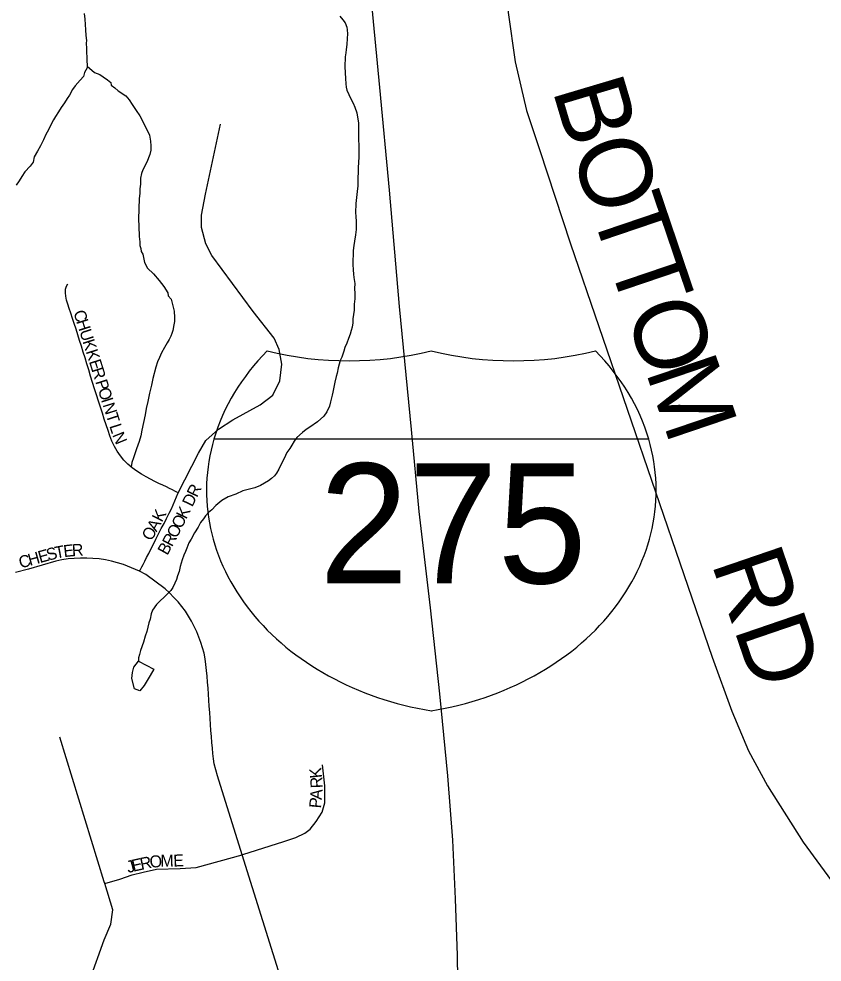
# Model space of a CAD drawing. Extents: x 1310247 to 1664935, y 235267 to 584339.
# Drawn here: x 1466123 to 1469473, y 420149 to 424082 of the extents above; entities that cross this region are included whole.
import ezdxf

# ---------------------------------------------------------------- set-up
doc = ezdxf.new("R2010")
doc.units = 0
for name, color, linetype in [('GM_X_County_Road', 7, 'Continuous'), ('GM_X_County_Road_Text', 7, 'Continuous'), ('GM_X_Interstate_Location', 7, 'Continuous'), ('GM_X_Interstate_Route', 7, 'Continuous'), ('GM_X_Interstate_Shield', 7, 'Continuous'), ('GM_X_Minor_Lake', 7, 'Continuous'), ('GM_X_Minor_River', 7, 'Continuous'), ('GM_X_Township_Subdivision', 7, 'Continuous'), ('GM_X_Township_Subdivision_Text', 7, 'Continuous')]:
    doc.layers.add(name, color=color, linetype=linetype)

msp = doc.modelspace()

# ---------------------------------------------------------------- linework, layer by layer
at = {"layer": 'GM_X_County_Road'}
msp.add_lwpolyline([(1465603.8, 426143), (1467298.8, 425392), (1467479.6, 425306.7), (1467679.6, 425209.3), (1467795.1, 425131), (1467869.9, 425058), (1467936, 424984.9), (1468003.8, 424887.5), (1468057.5, 424784.8), (1468109.7, 424649.2), (1468134, 424541.3), (1468149.5, 424379.3), (1468163.9, 424108.2), (1468192.8, 423902.2), (1468239.8, 423699.8), (1468294, 423537.2), (1468423.7, 423144.3), (1469014.1, 421420.4), (1469095.7, 421195.3), (1469165.7, 421030.1), (1469245.1, 420884.5), (1469394.4, 420649.3), (1469626.4, 420332.4)], dxfattribs=at)
at = {"layer": 'GM_X_Interstate_Route'}
msp.add_lwpolyline([(1467590.9, 424174.1), (1467627, 423795.9), (1467667.8, 423367.5), (1467709.1, 422882.9), (1467759.7, 422370), (1467790.8, 422028.2), (1467838.3, 421625.6), (1467876.9, 421267.5), (1467910, 420925.6), (1467931, 420658.2), (1467942.5, 420413.1), (1467950.3, 420176.2), (1467957.4, 419684.4)], dxfattribs=at)
at = {"layer": 'GM_X_Interstate_Shield'}
msp.add_line((1468749.6, 422329.9), (1466936.6, 422329.9), dxfattribs=at)
msp.add_line((1468749.6, 422329.9), (1466936.6, 422329.9), dxfattribs=at)
for centre, start_param, end_param in [((1468077.5, 422115.7), 2.47259, 2.911027), ((1467500.6, 423593.7), 4.415841, 5.008937), ((1468185.5, 423593.7), 4.415841, 5.008937), ((1467608.7, 422115.7), 0.230566, 0.669003), ((1468077.5, 422115.7), 2.911027, 4.511031), ((1467608.7, 422115.7), 4.913747, 6.513751)]:
    msp.add_ellipse(centre, major_axis=(1171.9, 0), ratio=0.8, start_param=start_param, end_param=end_param, dxfattribs=at)
at = {"layer": 'GM_X_Minor_Lake'}
for points in [[(1466621.3, 421403.4), (1466685.5, 421371.1), (1466670.8, 421343.4), (1466645.9, 421301.7), (1466627.4, 421280), (1466605.5, 421288.5), (1466594.4, 421330.9), (1466596.9, 421356.9)], [(1466596.9, 421356.9), (1466602.2, 421378.5), (1466621.3, 421403.4)]]:
    msp.add_lwpolyline(points, dxfattribs=at)
at = {"layer": 'GM_X_Minor_River'}
for points in [[(1466395.2, 424104.3), (1466398.6, 424080.2), (1466401.5, 424036.1), (1466402.9, 424012), (1466404.4, 423991.9), (1466404.1, 423979.9), (1466405.5, 423957.8), (1466405.1, 423941.8), (1466406.6, 423921.8), (1466406.2, 423903.7), (1466407.9, 423891.7), (1466407.5, 423877.7), (1466397, 423857.9), (1466392.6, 423842), (1466378.1, 423826.3), (1466357.5, 423802.8), (1466347, 423787.1), (1466334.4, 423763.4), (1466324, 423749.6), (1466313.6, 423731.9), (1466299, 423712.2), (1466288.5, 423694.5), (1466276, 423674.8), (1466267.6, 423661), (1466255, 423637.2), (1466246.5, 423619.4), (1466236, 423599.7), (1466225.4, 423577.9), (1466212.7, 423552.2), (1466200.1, 423530.5), (1466187.5, 423506.8), (1466182.9, 423484.9), (1466170.5, 423467.2), (1466147.8, 423443.7), (1466135.3, 423424), (1466124.8, 423406.3), (1466112.3, 423388.6)], [(1467461.8, 424092.5), (1467473.5, 424078.1), (1467483.2, 424065.9), (1467490.8, 424047.6), (1467492.5, 424035.6), (1467494.1, 424019.5), (1467491.5, 423999.5), (1467490.9, 423975.5), (1467488.4, 423953.5), (1467486, 423939.6), (1467483.6, 423923.6), (1467482.5, 423881.6), (1467485.3, 423833.4), (1467486.8, 423811.3), (1467488.4, 423797.3), (1467490.1, 423785.2), (1467499.7, 423767), (1467507.2, 423748.7), (1467516.8, 423730.4), (1467524.4, 423714.2), (1467531.8, 423690), (1467535.4, 423671.9), (1467538.7, 423647.7), (1467540, 423617.6), (1467539.2, 423585.6), (1467540.2, 423547.5), (1467541.1, 423505.4), (1467538, 423461.4), (1467537.5, 423439.4), (1467537, 423421.4), (1467536.1, 423385.4), (1467533.5, 423361.4), (1467528.2, 423311.5), (1467527.2, 423273.4), (1467528.9, 423259.4), (1467530.3, 423235.3), (1467529.4, 423203.2), (1467526.9, 423181.3), (1467522.2, 423155.4), (1467519.8, 423137.4), (1467517.2, 423115.4), (1467515.7, 423057.4), (1467517.2, 423035.3), (1467518.7, 423017.2), (1467520.3, 423003.1), (1467523.7, 422979), (1467523.2, 422957), (1467524.7, 422936.9), (1467524.1, 422914.9), (1467521.6, 422892.9), (1467520.9, 422866.9), (1467516, 422831), (1467515.6, 422815), (1467513.1, 422797), (1467508.7, 422783.1), (1467504.3, 422767.2), (1467497.9, 422749.3), (1467491.3, 422729.5), (1467482.9, 422711.7), (1467478.4, 422695.8), (1467469.8, 422671.9), (1467463.4, 422658.1), (1467454.6, 422626.3), (1467450, 422604.3), (1467445.7, 422590.4), (1467441.1, 422566.5), (1467436.5, 422546.6), (1467432, 422524.7), (1467429.7, 422512.7), (1467425.2, 422496.8), (1467422.9, 422484.8), (1467418.5, 422466.9), (1467407.8, 422443.2), (1467395.4, 422425.5), (1467368.7, 422402.1), (1467336, 422379), (1467321.7, 422369.3), (1467305.4, 422357.7), (1467282.8, 422336.3), (1467270.4, 422320.6), (1467261.9, 422304.8), (1467253.6, 422291), (1467241.1, 422273.3), (1467234.8, 422261.4), (1467226.3, 422243.6), (1467215.7, 422221.8), (1467207.2, 422204), (1467196.8, 422188.3), (1467188.5, 422176.5), (1467176.2, 422164.8), (1467163.9, 422155.1), (1467131.3, 422135.9), (1467107, 422126.5)], [(1466407.7, 423885.1), (1466439.1, 423858.8), (1466460.9, 423850.2), (1466474.7, 423839.8), (1466492.5, 423827.4), (1466506.2, 423817), (1466507.9, 423804.9), (1466523.7, 423794.5), (1466537.4, 423782.1), (1466569, 423761.2), (1466582.6, 423744.9), (1466596.1, 423724.5), (1466611.5, 423700), (1466627, 423677.6), (1466640.4, 423653.2), (1466667.1, 423596.4), (1466672.5, 423572.2), (1466674, 423552.2), (1466673.5, 423534.1), (1466669, 423516.2), (1466656.2, 423484.5), (1466639.4, 423452.9), (1466634.9, 423437), (1466630.4, 423417.1), (1466629.8, 423393.1), (1466627.3, 423373.1), (1466626.8, 423353.1), (1466624.3, 423333.1), (1466622.1, 423247), (1466623.3, 423216.9), (1466624.3, 423174.8), (1466627.7, 423152.7), (1466627.3, 423136.7), (1466631, 423124.6), (1466632.7, 423112.5), (1466640.4, 423100.3), (1466647.6, 423066.1), (1466659, 423041.7), (1466684.5, 423019), (1466707.8, 422990.4), (1466727.2, 422965.8), (1466744.6, 422939.3), (1466746.3, 422927.3), (1466758, 422912.9), (1466765.3, 422884.7), (1466770.7, 422862.5), (1466772.1, 422836.4), (1466771.7, 422820.4), (1466769.3, 422806.5), (1466764.7, 422782.5), (1466760.4, 422770.6), (1466756.1, 422758.7), (1466749.7, 422744.9), (1466741.3, 422731.1), (1466730.8, 422711.3), (1466718.2, 422689.6), (1466709.7, 422669.8), (1466701.2, 422652), (1466694.6, 422630.1), (1466681.4, 422582.4), (1466676.7, 422554.5), (1466667.8, 422520.6), (1466660.9, 422486.8), (1466654.1, 422456.9), (1466649.5, 422431), (1466642.6, 422399.1), (1466635.8, 422367.2), (1466631.2, 422343.3), (1466624.6, 422319.4), (1466613.8, 422289.7), (1466600.8, 422252), (1466594.3, 422232.1), (1466591.8, 422214.1)], [(1467107, 422126.5), (1467056.5, 422113.8), (1467028.1, 422100.5), (1466995.7, 422089.4), (1466969.3, 422074), (1466944.7, 422052.6), (1466928.2, 422035), (1466913.9, 422023.4), (1466901.5, 422009.7), (1466893.1, 421997.9), (1466880.7, 421982.2), (1466870.2, 421962.4), (1466855.6, 421938.8), (1466840.9, 421913.1), (1466832.4, 421897.3), (1466823.9, 421875.5), (1466817.5, 421861.6), (1466811.1, 421845.8), (1466804.5, 421825.9), (1466795.8, 421798.1), (1466791.3, 421778.2), (1466784.8, 421760.3), (1466780.4, 421744.4), (1466774, 421728.6), (1466765.5, 421710.8), (1466757.2, 421699), (1466744.8, 421685.3), (1466697.5, 421640.4), (1466680.9, 421616.8), (1466674.5, 421601), (1466669.9, 421579), (1466665.5, 421563.1), (1466656.6, 421527.3), (1466650, 421507.4), (1466643.4, 421483.6), (1466630.5, 421447.9), (1466626.1, 421431.9), (1466621.7, 421418), (1466621.3, 421403.4)]]:
    msp.add_lwpolyline(points, dxfattribs=at)
at = {"layer": 'GM_X_Township_Subdivision'}
for points in [[(1466626.3, 421778.7), (1466628.9, 421783.6), (1466631.5, 421788.5), (1466635.7, 421796.7), (1466641.4, 421807.5), (1466648.1, 421820.6), (1466655.9, 421835.7), (1466664.6, 421852.7), (1466674, 421871.4), (1466684, 421891.6), (1466694.8, 421913.1), (1466705.8, 421935.1), (1466717, 421956.8), (1466728.3, 421978.1), (1466739.1, 421999.2), (1466749.5, 422020.3), (1466758.9, 422039.5), (1466787.4, 422105.8), (1466872.4, 422271.3), (1466903.4, 422324.1), (1466955.7, 422370.8), (1467015.5, 422410), (1467129.3, 422471.9), (1467181.8, 422512.8), (1467211.7, 422572.6), (1467219.1, 422641.7), (1467207.9, 422703.3), (1467187.4, 422750.1), (1467099.6, 422862.1), (1466927.7, 423095.7), (1466903.4, 423144.2), (1466884.1, 423211.5), (1466884.7, 423263.8), (1466901.5, 423351.6), (1466963.2, 423643.1)], [(1466784.4, 422107.3), (1466781.5, 422108.7), (1466773.3, 422112.8), (1466763.2, 422117.9), (1466751.5, 422123.9), (1466738.2, 422130.4), (1466723.4, 422137.3), (1466707.2, 422144.9), (1466689.9, 422153.3), (1466671.8, 422162.2), (1466653.2, 422172.2), (1466634.1, 422183.2), (1466614.8, 422195.7), (1466595.7, 422209.6), (1466577.7, 422225.1), (1466561.4, 422242.2), (1466546.7, 422260.4), (1466533.4, 422279.5), (1466521.5, 422299.5), (1466511.3, 422320.6), (1466502.7, 422342.7), (1466494.9, 422365.6), (1466487.1, 422389), (1466479.3, 422412.9), (1466471.5, 422437.4), (1466463.6, 422462.4), (1466455.5, 422487.8), (1466447.3, 422513.7), (1466438.7, 422539.5), (1466430.3, 422565.9), (1466422.3, 422592.6), (1466414.2, 422618.4), (1466406.4, 422643.6), (1466398.9, 422668.3), (1466391.6, 422692.6), (1466384, 422716.6), (1466376.5, 422740.5), (1466369, 422764.3), (1466361.4, 422787.9), (1466354, 422811.1), (1466346.6, 422833.2), (1466339.8, 422854.3), (1466333.2, 422874.1), (1466327.3, 422892.4), (1466322, 422909.3), (1466318.2, 422925), (1466316.8, 422939.8), (1466318.1, 422954.3), (1466322.1, 422967.4), (1466327.2, 422977)], [(1467226.6, 420046.3), (1467054.1, 420597), (1466951.2, 420925.2), (1466944.1, 420950.1), (1466938.1, 420975.3), (1466934.5, 420996.7), (1466932.2, 421018.7), (1466930, 421041.5), (1466928, 421065.1), (1466926.1, 421089.5), (1466924.2, 421114.4), (1466922.5, 421139.7), (1466920.7, 421165.1), (1466918.9, 421190.5), (1466916.9, 421215.9), (1466915.1, 421241.3), (1466913.5, 421266.5), (1466911.9, 421291.3), (1466910.2, 421316), (1466908.2, 421340.8), (1466906, 421365.5), (1466903.3, 421389.9), (1466899.8, 421413.7), (1466895.1, 421436.9), (1466889, 421459.4), (1466881.9, 421481.5), (1466874, 421503.9), (1466869.4, 421515.1), (1466864.9, 421526.3), (1466854.5, 421548.7), (1466843.1, 421570.6), (1466831, 421591.9), (1466817.9, 421612.1), (1466803.2, 421631.7), (1466787.1, 421650.9), (1466769.8, 421669.9), (1466751.7, 421688.4), (1466732.5, 421706.1), (1466651.9, 421764.7), (1466626.3, 421778.7), (1466559.3, 421806.3), (1466534.5, 421814.1), (1466509.3, 421820.6), (1466483.8, 421825.9), (1466458, 421829.8), (1466432.1, 421832.5), (1466406.1, 421833.8), (1466380.1, 421833.8), (1466354.1, 421832.5), (1466328.1, 421829.8), (1466302.4, 421825.8), (1466276.9, 421820.5), (1466163.7, 421787.8), (1466109.1, 421773.7)], [(1465017.8, 418842.6), (1465404.1, 418911.5), (1465603.6, 418922.7), (1465793.8, 418994.1), (1465973.5, 419130.5), (1466084.5, 419250), (1466138.5, 419349.6), (1466221.1, 419554.5), (1466257.3, 419647.9), (1466357.8, 419919.9), (1466418.4, 420075.8), (1466478.9, 420242), (1466506, 420307.8), (1466514.8, 420367.7), (1466481.3, 420476.7), (1466479, 420484.3), (1466293.4, 421087.4)], [(1466481.3, 420476.7), (1466544.3, 420495.4), (1466595.4, 420513.2), (1466641.9, 420524), (1466696.7, 420537.1), (1466796.2, 420539.5), (1466862.1, 420543.4), (1467054.1, 420597), (1467056.6, 420597.7), (1467227.9, 420651.9), (1467278.3, 420669), (1467315.5, 420686.8), (1467337.2, 420703.1), (1467362.8, 420734.9), (1467387.6, 420773.6), (1467398.4, 420813.1), (1467399.2, 420883.7), (1467389.1, 420972)]]:
    msp.add_lwpolyline(points, dxfattribs=at)

# ---------------------------------------------------------------- texts
at = {"layer": 'GM_X_County_Road_Text'}
for s, rotation, p in [('B', 286.5845, (1468346.7, 423787.5)), ('O', 288.7462, (1468420.8, 423539.5)), ('T', 288.748, (1468505.6, 423289.5)), ('T', 288.744, (1468577.7, 423077.1)), ('O', 288.7462, (1468649.8, 422864.5)), ('M', 288.7471, (1468734.7, 422614.6)), ('RD', 288.8938, (1469009.3, 421814.9))]:
    msp.add_text(s, height=300, rotation=rotation, dxfattribs=at).set_placement(p)
at = {"layer": 'GM_X_Interstate_Location'}
for s in ['-', '.', ',']:
    msp.add_text(s, height=1, dxfattribs=at).set_placement((1467842.9, 421977.9))
msp.add_text('275', height=1, rotation=0, dxfattribs=at).set_placement((1467537.4, 421770.9))
at = {"layer": 'GM_X_Interstate_Shield'}
msp.add_text('275', height=500, dxfattribs=at).set_placement((1467375.9, 421728.4))
at = {"layer": 'GM_X_Township_Subdivision_Text'}
for s, rotation, p in [('C', 287.5902, (1466349.7, 422858.9)), ('H', 287.564, (1466361.6, 422821.2)), ('U', 287.5796, (1466374.9, 422779.2)), ('K', 287.5796, (1466388.2, 422737.3)), ('K', 287.5796, (1466401.5, 422695.3)), ('E', 287.5708, (1466414.8, 422653.4)), ('R', 287.5816, (1466425.4, 422619.8)), ('P', 287.5986, (1466441.4, 422569.4)), ('O', 287.564, (1466452, 422535.9)), ('I', 287.5725, (1466465.3, 422493.9)), ('N', 287.5796, (1466471.9, 422472.9)), ('T', 287.5969, (1466485.2, 422431)), ('L', 287.5836, (1466499.9, 422384.8)), ('N', 292.0375, (1466511.9, 422347.3)), ('R', 63.8912, (1466865.6, 422083.5)), ('D', 63.8782, (1466846.2, 422044)), ('K', 63.0117, (1466719.7, 421980.4)), ('K', 63.8633, (1466821, 421992.6)), ('O', 63.5204, (1466801.2, 421952.9)), ('O', 60.8244, (1466675.8, 421901.8)), ('A', 60.7947, (1466697.2, 421940.2)), ('O', 62.5887, (1466780.6, 421913.1)), ('R', 61.8524, (1466761.6, 421877.5)), ('E', 15.5754, (1466210.9, 421812.5)), ('S', 15.0634, (1466244.7, 421821.9)), ('T', 10.8009, (1466277.7, 421830.9)), ('E', 6.3251, (1466311.3, 421837.3)), ('R', 3.5476, (1466345.6, 421841.1)), ('B', 61.0232, (1466742, 421842.2)), ('C', 15.7152, (1466130.4, 421790)), ('H', 15.558, (1466168.5, 421800.7)), ('K', 95.9479, (1467388.1, 420918)), ('R', 92.1904, (1467389.8, 420874.8)), ('A', 85.1614, (1467386, 420824.3)), ('P', 84.9936, (1467382.9, 420789.1)), ('J', 15.8073, (1466579.1, 420519.7)), ('E', 12.6444, (1466599.5, 420525.5)), ('R', 11.9625, (1466633.7, 420533.2)), ('O', 7.0329, (1466671.4, 420541.2)), ('M', 0.6374, (1466713.6, 420546.5)), ('E', 2.0272, (1466767.7, 420547.2))]:
    msp.add_text(s, height=50, rotation=rotation, dxfattribs=at).set_placement(p)

doc.saveas('drawing.dxf')
